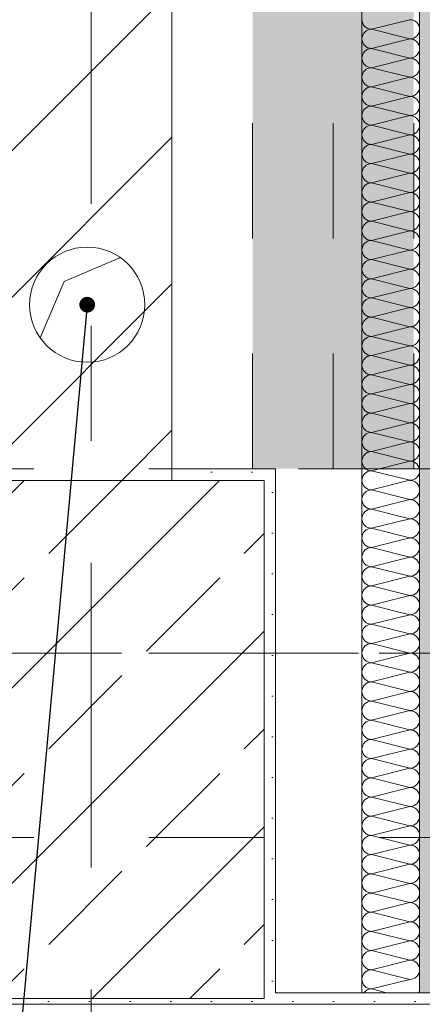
# Model space of a CAD drawing. Header units: metres. Extents: x -4 to 100, y -11 to 17.
# Tile 438 of 656: x 40.068 to 40.417, y 0.245 to 1.1. Entities that reach past the tile are written whole.
import ezdxf

# ---------------------------------------------------------------- set-up
doc = ezdxf.new("R2010")
doc.units = ezdxf.units.M
doc.header["$MEASUREMENT"] = 0
for name, pattern in [('Achse', [0.2, 0.1, -0.05, 0, -0.05]), ('Strichlinie doppelt', [0.546806, 0.264583, -0.105833, 0.070556, -0.105833]), ('Untersicht', [0.1, 0.075, -0.025]), ('Wipeout_Contour', [1, 0, -1])]:
    doc.linetypes.add(name, pattern=pattern)
for name, color, linetype in [('152 - Bemaßung_ Beschriftung.Ausbau', 7, 'Continuous'), ('451 - Universal.Achsen Raster', 7, 'Continuous'), ('604 - Struktur.Wand Aussen', 7, 'Continuous'), ('605 - Struktur.Wand Innen', 7, 'Continuous'), ('607 - Struktur.Stütze', 7, 'Continuous'), ('608 - Struktur.Träger', 7, 'Continuous'), ('612 - Struktur.Stahlbau', 7, 'Continuous'), ('Abbruch_603 - Struktur.Bodenplatte_ Decke Roh', 7, 'Continuous'), ('Abbruch_605 - Struktur.Wand Innen', 7, 'Continuous'), ('Neubau_152 - Bemaßung_ Beschriftung.Ausbau', 7, 'Continuous'), ('Neubau_603 - Struktur.Bodenplatte_ Decke Roh', 7, 'Continuous'), ('Neubau_606 - Struktur.Wand Innen Ausbau', 7, 'Continuous'), ('Neubau_612 - Struktur.Stahlbau', 7, 'Continuous'), ('Neubau_653 - Abdeckung.TB Verkofferung', 7, 'Continuous')]:
    doc.layers.add(name, color=color, linetype=linetype)
doc.styles.add('ERSTELLTER_STIL_2', font='txt')
doc.linetypes.add('Abbruch 1', pattern='A,0,[1,2022.0244.A_L5A-PL02.03_iC_Grundriss 1.OG1.Shx,S=0.001984,R=0,X=0,Y=0],-0.25,0', length=0.25)
doc.dimstyles.new('ERSTELLTER_STIL__3', dxfattribs={"dimtxt": 0.1, "dimasz": 0.0532, "dimexe": 0.18, "dimexo": 0.0625, "dimgap": 0, "dimtad": 1, "dimzin": 0, "dimdsep": 46, "dimtxsty": 'ERSTELLTER_STIL_2', "dimblk": 'ARROWHEAD_2', "dimblk1": 'ARROWHEAD_2', "dimblk2": 'ARROWHEAD_2', "dimcen": 0.09, "dimse1": 1, "dimse2": 1, "dimclrd": 7, "dimclre": 7, "dimclrt": 7, "dimazin": 0, "dimtfac": 1, "dimtdec": 4, "dimtmove": 0, "dimatfit": 3, "dimfxl": 1, "dimtolj": 1, "dimtzin": 0, "dimarcsym": 0})
doc.dimstyles.new('ERSTELLTER_STIL__5', dxfattribs={"dimtxt": 0.1, "dimasz": 0.0532, "dimexe": 0.18, "dimexo": 0.0625, "dimgap": 0, "dimtad": 1, "dimtih": 1, "dimtoh": 1, "dimzin": 0, "dimdsep": 46, "dimtxsty": 'ERSTELLTER_STIL_2', "dimblk": 'ARROWHEAD_2', "dimblk1": 'ARROWHEAD_2', "dimblk2": 'ARROWHEAD_2', "dimcen": 0.09, "dimse1": 1, "dimse2": 1, "dimclrd": 7, "dimclre": 7, "dimclrt": 7, "dimazin": 0, "dimtfac": 1, "dimtdec": 4, "dimtmove": 0, "dimatfit": 3, "dimfxl": 1, "dimtolj": 1, "dimtzin": 0, "dimarcsym": 0})
doc.dimstyles.new('ERSTELLTER_STIL__6', dxfattribs={"dimtxt": 0.1, "dimasz": 0.0532, "dimexe": 0.18, "dimexo": 0.0625, "dimgap": 0, "dimtad": 1, "dimtih": 1, "dimtoh": 1, "dimzin": 0, "dimdsep": 46, "dimtxsty": 'ERSTELLTER_STIL_2', "dimblk": 'ARROWHEAD_2', "dimblk1": 'ARROWHEAD_2', "dimblk2": 'ARROWHEAD_2', "dimcen": 0.09, "dimse1": 1, "dimse2": 1, "dimclrd": 7, "dimclre": 7, "dimclrt": 7, "dimazin": 0, "dimtfac": 1, "dimtdec": 4, "dimtmove": 2, "dimatfit": 3, "dimfxl": 1, "dimtolj": 1, "dimtzin": 0, "dimarcsym": 0})
doc.dimstyles.new('ERSTELLTER_STIL__9', dxfattribs={"dimtxt": 0.18, "dimasz": 0.02736, "dimexe": 0.18, "dimexo": 0.0625, "dimgap": 0, "dimtad": 0, "dimtih": 1, "dimtoh": 1, "dimdec": 4, "dimzin": 0, "dimdsep": 46, "dimcen": 0.09, "dimadec": 0, "dimazin": 0, "dimtfac": 1, "dimtdec": 4, "dimtmove": 0, "dimatfit": 3, "dimldrblk": 'ARROWHEAD_11', "dimfxl": 1, "dimtolj": 1, "dimtzin": 0, "dimarcsym": 0})
pattern_1 = [(45, (0, 0), (-0.01767767, 0.01767767), [0, -0.025])]
pattern_2 = [(45, (0, 0), (-0.0636396, 0.0636396), [])]

# ---------------------------------------------------------------- blocks, each defined once
blk = doc.blocks.new('*X169')
at = {"layer": 'Neubau_606 - Struktur.Wand Innen Ausbau', "color": 7, "linetype": 'Continuous', "lineweight": 5}
for p, q in [((40.40669, 1.09999), (40.37336, 1.09165)), ((40.40669, 1.08332), (40.37336, 1.09165)), ((40.40669, 1.08332), (40.37336, 1.07499)), ((40.40669, 1.06665), (40.37336, 1.07499)), ((40.40669, 1.06665), (40.37336, 1.05832)), ((40.40669, 1.04999), (40.37336, 1.05832)), ((40.40669, 1.04999), (40.37336, 1.04165)), ((40.40669, 1.03332), (40.37336, 1.04165)), ((40.40669, 1.03332), (40.37336, 1.02499)), ((40.40669, 1.01665), (40.37336, 1.02499)), ((40.40669, 1.01665), (40.37336, 1.00832)), ((40.40669, 0.99999), (40.37336, 1.00832)), ((40.40669, 0.99999), (40.37336, 0.99165)), ((40.40669, 0.98332), (40.37336, 0.99165)), ((40.40669, 0.98332), (40.37336, 0.97499)), ((40.40669, 0.96665), (40.37336, 0.97499)), ((40.40669, 0.96665), (40.37336, 0.95832)), ((40.40669, 0.94999), (40.37336, 0.95832)), ((40.40669, 0.94999), (40.37336, 0.94165)), ((40.40669, 0.93332), (40.37336, 0.94165)), ((40.40669, 0.93332), (40.37336, 0.92499)), ((40.40669, 0.91665), (40.37336, 0.92499)), ((40.40669, 0.91665), (40.37336, 0.90832)), ((40.40669, 0.89999), (40.37336, 0.90832)), ((40.40669, 0.89999), (40.37336, 0.89165)), ((40.40669, 0.88332), (40.37336, 0.89165)), ((40.40669, 0.88332), (40.37336, 0.87499)), ((40.40669, 0.86665), (40.37336, 0.87499)), ((40.40669, 0.86665), (40.37336, 0.85832)), ((40.40669, 0.84999), (40.37336, 0.85832)), ((40.40669, 0.84999), (40.37336, 0.84165)), ((40.40669, 0.83332), (40.37336, 0.84165)), ((40.40669, 0.83332), (40.37336, 0.82499)), ((40.40669, 0.81665), (40.37336, 0.82499)), ((40.40669, 0.81665), (40.37336, 0.80832)), ((40.40669, 0.79999), (40.37336, 0.80832)), ((40.40669, 0.79999), (40.37336, 0.79165)), ((40.40669, 0.78332), (40.37336, 0.79165)), ((40.40669, 0.78332), (40.37336, 0.77499)), ((40.40669, 0.76665), (40.37336, 0.77499)), ((40.40669, 0.76665), (40.37336, 0.75832)), ((40.40669, 0.74999), (40.37336, 0.75832)), ((40.40669, 0.74999), (40.37336, 0.74165)), ((40.40669, 0.73332), (40.37336, 0.74165)), ((40.40669, 0.73332), (40.37336, 0.72499)), ((40.40669, 0.71665), (40.37336, 0.72499)), ((40.40669, 0.71665), (40.37336, 0.70832)), ((40.40669, 0.69999), (40.37336, 0.70832)), ((40.40669, 0.69999), (40.37336, 0.69165)), ((40.40669, 0.68332), (40.37336, 0.69165)), ((40.40669, 0.68332), (40.37336, 0.67499)), ((40.40669, 0.66665), (40.37336, 0.67499)), ((40.40669, 0.66665), (40.37336, 0.65832)), ((40.40669, 0.64999), (40.37336, 0.65832)), ((40.40669, 0.64999), (40.37336, 0.64165)), ((40.40669, 0.63332), (40.37336, 0.64165)), ((40.40669, 0.63332), (40.37336, 0.62499)), ((40.40669, 0.61665), (40.37336, 0.62499)), ((40.40669, 0.61665), (40.37336, 0.60832)), ((40.40669, 0.59999), (40.37336, 0.60832)), ((40.40669, 0.59999), (40.37336, 0.59165)), ((40.40669, 0.58332), (40.37336, 0.59165)), ((40.40669, 0.58332), (40.37336, 0.57499)), ((40.40669, 0.56665), (40.37336, 0.57499)), ((40.40669, 0.56665), (40.37336, 0.55832)), ((40.40669, 0.54999), (40.37336, 0.55832)), ((40.40669, 0.54999), (40.37336, 0.54165)), ((40.40669, 0.53332), (40.37336, 0.54165)), ((40.40669, 0.53332), (40.37336, 0.52499)), ((40.40669, 0.51665), (40.37336, 0.52499)), ((40.40669, 0.51665), (40.37336, 0.50832)), ((40.40669, 0.49999), (40.37336, 0.50832)), ((40.40669, 0.49999), (40.37336, 0.49165)), ((40.40669, 0.48332), (40.37336, 0.49165)), ((40.40669, 0.48332), (40.37336, 0.47499)), ((40.40669, 0.46665), (40.37336, 0.47499)), ((40.40669, 0.46665), (40.37336, 0.45832)), ((40.40669, 0.44999), (40.37336, 0.45832)), ((40.40669, 0.44999), (40.37336, 0.44165)), ((40.40669, 0.43332), (40.37336, 0.44165)), ((40.40669, 0.43332), (40.37336, 0.42499)), ((40.40669, 0.41665), (40.37336, 0.42499)), ((40.40669, 0.41665), (40.37336, 0.40832)), ((40.40669, 0.39999), (40.37336, 0.40832)), ((40.40669, 0.39999), (40.37336, 0.39165)), ((40.40669, 0.38332), (40.37336, 0.39165)), ((40.40669, 0.38332), (40.37336, 0.37499)), ((40.40669, 0.36665), (40.37336, 0.37499)), ((40.40669, 0.36665), (40.37336, 0.35832)), ((40.40669, 0.34999), (40.37336, 0.35832)), ((40.40669, 0.34999), (40.37336, 0.34165)), ((40.40669, 0.33332), (40.37336, 0.34165)), ((40.40669, 0.33332), (40.37336, 0.32499)), ((40.40669, 0.31665), (40.37336, 0.32499)), ((40.40669, 0.31665), (40.37336, 0.30832)), ((40.40669, 0.29999), (40.37336, 0.30832)), ((40.40669, 0.29999), (40.37336, 0.29165)), ((40.40669, 0.28332), (40.37336, 0.29165)), ((40.40669, 0.28332), (40.37336, 0.27499)), ((40.40669, 0.26665), (40.37336, 0.27499)), ((40.40669, 0.26665), (40.37336, 0.25832)), ((40.38664, 0.255), (40.37336, 0.25832))]:
    blk.add_line(p, q, dxfattribs=at)
for centre, start, end in [((40.37336, 1.09999), 179.99998, 269.99998), ((40.40669, 1.09165), 359.99998, 89.99998), ((40.37336, 1.08332), 89.99998, 179.99998), ((40.40669, 1.09165), 269.99998, 359.99998), ((40.37336, 1.08332), 179.99998, 269.99998), ((40.40669, 1.07499), 359.99998, 89.99998), ((40.37336, 1.06665), 89.99998, 179.99998), ((40.40669, 1.07499), 269.99998, 359.99998), ((40.37336, 1.06665), 179.99998, 269.99998), ((40.40669, 1.05832), 359.99998, 89.99998), ((40.37336, 1.04999), 89.99998, 179.99998), ((40.40669, 1.05832), 269.99998, 359.99998), ((40.37336, 1.04999), 179.99998, 269.99998), ((40.40669, 1.04165), 359.99998, 89.99998), ((40.37336, 1.03332), 89.99998, 179.99998), ((40.40669, 1.04165), 269.99998, 359.99998), ((40.37336, 1.03332), 179.99998, 269.99998), ((40.40669, 1.02499), 359.99998, 89.99998), ((40.37336, 1.01665), 89.99998, 179.99998), ((40.40669, 1.02499), 269.99998, 359.99998), ((40.37336, 1.01665), 179.99998, 269.99998), ((40.40669, 1.00832), 359.99998, 89.99998), ((40.37336, 0.99999), 89.99998, 179.99998), ((40.40669, 1.00832), 269.99998, 359.99998), ((40.37336, 0.99999), 179.99998, 269.99998), ((40.40669, 0.99165), 359.99998, 89.99998), ((40.37336, 0.98332), 89.99998, 179.99998), ((40.37336, 0.98332), 179.99998, 269.99998), ((40.40669, 0.99165), 269.99998, 359.99998), ((40.40669, 0.97499), 359.99998, 89.99998), ((40.37336, 0.96665), 89.99998, 179.99998), ((40.40669, 0.97499), 269.99998, 359.99998), ((40.37336, 0.96665), 179.99998, 269.99998), ((40.40669, 0.95832), 359.99998, 89.99998), ((40.37336, 0.94999), 89.99998, 179.99998), ((40.40669, 0.95832), 269.99998, 359.99998), ((40.37336, 0.94999), 179.99998, 269.99998), ((40.40669, 0.94165), 359.99998, 89.99998), ((40.37336, 0.93332), 89.99998, 179.99998), ((40.40669, 0.94165), 269.99998, 359.99998), ((40.37336, 0.93332), 179.99998, 269.99998), ((40.40669, 0.92499), 359.99998, 89.99998), ((40.37336, 0.91665), 89.99998, 179.99998), ((40.40669, 0.92499), 269.99998, 359.99998), ((40.37336, 0.91665), 179.99998, 269.99998), ((40.40669, 0.90832), 359.99998, 89.99998), ((40.37336, 0.89999), 89.99998, 179.99998), ((40.40669, 0.90832), 269.99998, 359.99998), ((40.37336, 0.89999), 179.99998, 269.99998), ((40.40669, 0.89165), 359.99998, 89.99998), ((40.37336, 0.88332), 89.99998, 179.99998), ((40.40669, 0.89165), 269.99998, 359.99998), ((40.37336, 0.88332), 179.99998, 269.99998), ((40.40669, 0.87499), 359.99998, 89.99998), ((40.37336, 0.86665), 89.99998, 179.99998), ((40.40669, 0.87499), 269.99998, 359.99998), ((40.37336, 0.86665), 179.99998, 269.99998), ((40.40669, 0.85832), 359.99998, 89.99998), ((40.37336, 0.84999), 89.99998, 179.99998), ((40.40669, 0.85832), 269.99998, 359.99998), ((40.37336, 0.84999), 179.99998, 269.99998), ((40.40669, 0.84165), 359.99998, 89.99998), ((40.37336, 0.83332), 89.99998, 179.99998), ((40.40669, 0.84165), 269.99998, 359.99998), ((40.37336, 0.83332), 179.99998, 269.99998), ((40.40669, 0.82499), 359.99998, 89.99998), ((40.37336, 0.81665), 89.99998, 179.99998), ((40.40669, 0.82499), 269.99998, 359.99998), ((40.37336, 0.81665), 179.99998, 269.99998), ((40.40669, 0.80832), 359.99998, 89.99998), ((40.37336, 0.79999), 89.99998, 179.99998), ((40.40669, 0.80832), 269.99998, 359.99998), ((40.37336, 0.79999), 179.99998, 269.99998), ((40.40669, 0.79165), 359.99998, 89.99998), ((40.37336, 0.78332), 89.99998, 179.99998), ((40.40669, 0.79165), 269.99998, 359.99998), ((40.37336, 0.78332), 179.99998, 269.99998), ((40.40669, 0.77499), 359.99998, 89.99998), ((40.37336, 0.76665), 89.99998, 179.99998), ((40.40669, 0.77499), 269.99998, 359.99998), ((40.37336, 0.76665), 179.99998, 269.99998), ((40.40669, 0.75832), 359.99998, 89.99998), ((40.37336, 0.74999), 89.99998, 179.99998), ((40.40669, 0.75832), 269.99998, 359.99998), ((40.37336, 0.74999), 179.99998, 269.99998), ((40.40669, 0.74165), 359.99998, 89.99998), ((40.37336, 0.73332), 89.99998, 179.99998), ((40.40669, 0.74165), 269.99998, 359.99998), ((40.37336, 0.73332), 179.99998, 269.99998), ((40.40669, 0.72499), 359.99998, 89.99998), ((40.37336, 0.71665), 89.99998, 179.99998), ((40.40669, 0.72499), 269.99998, 359.99998), ((40.37336, 0.71665), 179.99998, 269.99998), ((40.40669, 0.70832), 359.99998, 89.99998), ((40.37336, 0.69999), 89.99998, 179.99998), ((40.40669, 0.70832), 269.99998, 359.99998), ((40.37336, 0.69999), 179.99998, 269.99998), ((40.40669, 0.69165), 359.99998, 89.99998), ((40.37336, 0.68332), 89.99998, 179.99998), ((40.40669, 0.69165), 269.99998, 359.99998), ((40.37336, 0.68332), 179.99998, 269.99998), ((40.40669, 0.67499), 359.99998, 89.99998), ((40.37336, 0.66665), 89.99998, 179.99998), ((40.40669, 0.67499), 269.99998, 359.99998), ((40.37336, 0.66665), 179.99998, 269.99998), ((40.40669, 0.65832), 359.99998, 89.99998), ((40.37336, 0.64999), 89.99998, 179.99998), ((40.37336, 0.64999), 179.99998, 269.99998), ((40.40669, 0.65832), 269.99998, 359.99998), ((40.40669, 0.64165), 359.99998, 89.99998), ((40.37336, 0.63332), 89.99998, 179.99998), ((40.40669, 0.64165), 269.99998, 359.99998), ((40.37336, 0.63332), 179.99998, 269.99998), ((40.40669, 0.62499), 359.99998, 89.99998), ((40.37336, 0.61665), 89.99998, 179.99998), ((40.40669, 0.62499), 269.99998, 359.99998), ((40.37336, 0.61665), 179.99998, 269.99998), ((40.40669, 0.60832), 359.99998, 89.99998), ((40.37336, 0.59999), 89.99998, 179.99998), ((40.40669, 0.60832), 269.99998, 359.99998), ((40.37336, 0.59999), 179.99998, 269.99998), ((40.40669, 0.59165), 359.99998, 89.99998), ((40.37336, 0.58332), 89.99998, 179.99998), ((40.40669, 0.59165), 269.99998, 359.99998), ((40.37336, 0.58332), 179.99998, 269.99998), ((40.40669, 0.57499), 359.99998, 89.99998), ((40.37336, 0.56665), 89.99998, 179.99998), ((40.40669, 0.57499), 269.99998, 359.99998), ((40.37336, 0.56665), 179.99998, 269.99998), ((40.40669, 0.55832), 359.99998, 89.99998), ((40.37336, 0.54999), 89.99998, 179.99998), ((40.40669, 0.55832), 269.99998, 359.99998), ((40.37336, 0.54999), 179.99998, 269.99998), ((40.40669, 0.54165), 359.99998, 89.99998), ((40.37336, 0.53332), 89.99998, 179.99998), ((40.40669, 0.54165), 269.99998, 359.99998), ((40.37336, 0.53332), 179.99998, 269.99998), ((40.40669, 0.52499), 359.99998, 89.99998), ((40.37336, 0.51665), 89.99998, 179.99998), ((40.40669, 0.52499), 269.99998, 359.99998), ((40.37336, 0.51665), 179.99998, 269.99998), ((40.40669, 0.50832), 359.99998, 89.99998), ((40.37336, 0.49999), 89.99998, 179.99998), ((40.40669, 0.50832), 269.99998, 359.99998), ((40.37336, 0.49999), 179.99998, 269.99998), ((40.40669, 0.49165), 359.99998, 89.99998), ((40.37336, 0.48332), 89.99998, 179.99998), ((40.40669, 0.49165), 269.99998, 359.99998), ((40.37336, 0.48332), 179.99998, 269.99998), ((40.40669, 0.47499), 359.99998, 89.99998), ((40.37336, 0.46665), 89.99998, 179.99998), ((40.40669, 0.47499), 269.99998, 359.99998), ((40.37336, 0.46665), 179.99998, 269.99998), ((40.40669, 0.45832), 359.99998, 89.99998), ((40.37336, 0.44999), 89.99998, 179.99998), ((40.40669, 0.45832), 269.99998, 359.99998), ((40.37336, 0.44999), 179.99998, 269.99998), ((40.40669, 0.44165), 359.99998, 89.99998), ((40.37336, 0.43332), 89.99998, 179.99998), ((40.40669, 0.44165), 269.99998, 359.99998), ((40.37336, 0.43332), 179.99998, 269.99998), ((40.40669, 0.42499), 359.99998, 89.99998), ((40.37336, 0.41665), 89.99998, 179.99998), ((40.40669, 0.42499), 269.99998, 359.99998), ((40.37336, 0.41665), 179.99998, 269.99998), ((40.40669, 0.40832), 359.99998, 89.99998), ((40.37336, 0.39999), 89.99998, 179.99998), ((40.40669, 0.40832), 269.99998, 359.99998), ((40.37336, 0.39999), 179.99998, 269.99998), ((40.40669, 0.39165), 359.99998, 89.99998), ((40.37336, 0.38332), 89.99998, 179.99998), ((40.40669, 0.39165), 269.99998, 359.99998), ((40.37336, 0.38332), 179.99998, 269.99998), ((40.40669, 0.37499), 359.99998, 89.99998), ((40.37336, 0.36665), 89.99998, 179.99998), ((40.40669, 0.37499), 269.99998, 359.99998), ((40.37336, 0.36665), 179.99998, 269.99998), ((40.40669, 0.35832), 359.99998, 89.99998), ((40.37336, 0.34999), 89.99998, 179.99998), ((40.40669, 0.35832), 269.99998, 359.99998), ((40.37336, 0.34999), 179.99998, 269.99998), ((40.40669, 0.34165), 359.99998, 89.99998), ((40.37336, 0.33332), 89.99998, 179.99998), ((40.40669, 0.34165), 269.99998, 359.99998), ((40.37336, 0.33332), 179.99998, 269.99998), ((40.37336, 0.31665), 89.99998, 179.99998), ((40.40669, 0.32499), 359.99998, 89.99998), ((40.40669, 0.32499), 269.99998, 359.99998), ((40.37336, 0.31665), 179.99998, 269.99998), ((40.40669, 0.30832), 359.99998, 89.99998), ((40.37336, 0.29999), 89.99998, 179.99998), ((40.40669, 0.30832), 269.99998, 359.99998), ((40.37336, 0.29999), 179.99998, 269.99998), ((40.40669, 0.29165), 359.99998, 89.99998), ((40.37336, 0.28332), 89.99998, 179.99998), ((40.40669, 0.29165), 269.99998, 359.99998), ((40.37336, 0.28332), 179.99998, 269.99998), ((40.40669, 0.27499), 359.99998, 89.99998), ((40.37336, 0.26665), 89.99998, 179.99998), ((40.40669, 0.27499), 269.99998, 359.99998), ((40.37336, 0.26665), 179.99998, 269.99998), ((40.37336, 0.24999), 89.99998, 143.02347), ((40.40669, 0.25832), 336.51487, 359.99998)]:
    blk.add_arc(centre, 0.00833, start, end, dxfattribs=at)
blk = doc.blocks.new('*D264')
at = {"layer": '152 - Bemaßung_ Beschriftung.Ausbau', "color": 7, "linetype": 'Continuous', "lineweight": 5}
for p, q in [((39.55, 1.12019), (39.62, 1.07978)), ((39.6375, 1.09998), (39.5325, 1.09998)), ((39.585, 0.69998), (39.585, 1.09998)), ((39.55, 0.72019), (39.62, 0.67978))]:
    blk.add_line(p, q, dxfattribs=at)
at = {"layer": '152 - Bemaßung_ Beschriftung.Ausbau', "color": 7, "lineweight": 9, "insert": (39.565, 0.8241), "char_height": 0.1, "attachment_point": 7, "rotation": 90, "style": 'ERSTELLTER_STIL_2'}
blk.add_mtext('\\A1;{\\pql;\\fArial|b0|i0|c0|p38;40}', dxfattribs=at)
blk = doc.blocks.new('ARROWHEAD_2')
at = {"color": 0, "linetype": 'Continuous', "lineweight": 0}
for p, q in [((-0.378, -0.655), (0.378, 0.655)), ((0, 0), (-1, 0))]:
    blk.add_line(p, q, dxfattribs=at)
blk = doc.blocks.new('*D265')
at = {"layer": '152 - Bemaßung_ Beschriftung.Ausbau', "color": 7, "linetype": 'Continuous', "lineweight": 5}
for p, q in [((39.55, 3.32521), (39.62, 3.28479)), ((39.6375, 3.305), (39.5325, 3.305)), ((39.585, 1.09998), (39.585, 3.305)), ((39.55, 1.12019), (39.62, 1.07978)), ((39.6375, 1.09998), (39.5325, 1.09998))]:
    blk.add_line(p, q, dxfattribs=at)
at = {"layer": '152 - Bemaßung_ Beschriftung.Ausbau', "color": 7, "lineweight": 9, "insert": (39.58441, 2.04442), "char_height": 0.1, "attachment_point": 7, "rotation": 90, "style": 'ERSTELLTER_STIL_2'}
blk.add_mtext('\\A1;{\\pql;\\fArial|b0|i0|c0|p38;2,20\\fArial|b0|i0|c0|p38;\\A1{\\H.66x;\\S5^  ;}}', dxfattribs=at)
blk = doc.blocks.new('ARROWHEAD_11')
at = {"color": 0, "linetype": 'Continuous', "lineweight": 0}
blk.add_line((0, 0), (-1, 0), dxfattribs=at)
at = {"color": 0, "linetype": 'Continuous', "lineweight": 0, "const_width": 0.25, "flags": 128}
blk.add_lwpolyline([(-0.125, 0, 1), (0.125, 0, 1)], format="xyb", close=True, dxfattribs=at)
blk = doc.blocks.new('*D498')
at = {"layer": '152 - Bemaßung_ Beschriftung.Ausbau', "color": 7, "linetype": 'Continuous', "lineweight": 5}
for p, q in [((40.05, -4.6125), (40.05, -4.5075)), ((39.91269, -4.525), (39.87228, -4.595)), ((40.07021, -4.525), (40.02979, -4.595)), ((39.89249, -4.56), (40.05, -4.56)), ((40.05, -4.56), (40.2, -4.56))]:
    blk.add_line(p, q, dxfattribs=at)
at = {"layer": '152 - Bemaßung_ Beschriftung.Ausbau', "color": 7, "lineweight": 5, "insert": (39.99823, -4.425), "char_height": 0.1, "attachment_point": 7, "style": 'ERSTELLTER_STIL_2'}
blk.add_mtext('\\A1;{\\pql;\\fArial|b0|i0|c0|p38;15}', dxfattribs=at)
blk = doc.blocks.new('*D499')
at = {"layer": '152 - Bemaßung_ Beschriftung.Ausbau', "color": 7, "linetype": 'Continuous', "lineweight": 5}
for p, q in [((40.2, -4.6125), (40.2, -4.5075)), ((40.07021, -4.525), (40.02979, -4.595)), ((40.22021, -4.525), (40.17979, -4.595)), ((40.05, -4.56), (40.2, -4.56)), ((40.2, -4.56), (40.36503, -4.56))]:
    blk.add_line(p, q, dxfattribs=at)
blk = doc.blocks.new('*D500')
at = {"layer": '152 - Bemaßung_ Beschriftung.Ausbau', "color": 7, "linetype": 'Continuous', "lineweight": 5}
for p, q in [((40.36503, -4.6125), (40.36503, -4.5075)), ((40.22021, -4.525), (40.17979, -4.595)), ((40.38523, -4.525), (40.34482, -4.595)), ((40.2, -4.56), (40.36503, -4.56)), ((40.36503, -4.56), (40.44003, -4.56))]:
    blk.add_line(p, q, dxfattribs=at)
at = {"layer": '152 - Bemaßung_ Beschriftung.Ausbau', "color": 7, "lineweight": 5, "insert": (40.25, -4.42665), "char_height": 0.1, "attachment_point": 7, "style": 'ERSTELLTER_STIL_2'}
blk.add_mtext('\\A1;{\\pql;\\fArial|b0|i0|c0|p38;16\\fArial|b0|i0|c0|p38;\\A1{\\H.66x;\\S5^  ;}}', dxfattribs=at)
blk = doc.blocks.new('*D501')
at = {"layer": '152 - Bemaßung_ Beschriftung.Ausbau', "color": 7, "linetype": 'Continuous', "lineweight": 5}
for p, q in [((40.44003, -4.6125), (40.44003, -4.5075)), ((40.38523, -4.525), (40.34482, -4.595)), ((40.46023, -4.525), (40.41982, -4.595)), ((40.36503, -4.56), (40.44003, -4.56)), ((40.44003, -4.56), (43.54499, -4.56))]:
    blk.add_line(p, q, dxfattribs=at)
blk = doc.blocks.new('*D542')
at = {"layer": '152 - Bemaßung_ Beschriftung.Ausbau', "color": 7, "linetype": 'Continuous', "lineweight": 5}
for p, q in [((39.97999, -5.1125), (39.97999, -5.0075)), ((36.7002, -5.025), (36.65978, -5.095)), ((40.0002, -5.025), (39.95978, -5.095)), ((36.67999, -5.06), (39.97999, -5.06)), ((39.97999, -5.06), (40.27999, -5.06))]:
    blk.add_line(p, q, dxfattribs=at)
at = {"layer": '152 - Bemaßung_ Beschriftung.Ausbau', "color": 7, "lineweight": 5, "insert": (38.19696, -5.04), "char_height": 0.1, "attachment_point": 7, "style": 'ERSTELLTER_STIL_2'}
blk.add_mtext('\\A1;{\\pql;\\fArial|b0|i0|c0|p38;3,30}', dxfattribs=at)
blk = doc.blocks.new('*D543')
at = {"layer": '152 - Bemaßung_ Beschriftung.Ausbau', "color": 7, "linetype": 'Continuous', "lineweight": 5}
for p, q in [((40.27999, -5.1125), (40.27999, -5.0075)), ((40.0002, -5.025), (39.95978, -5.095)), ((40.3002, -5.025), (40.25978, -5.095)), ((39.97999, -5.06), (40.27999, -5.06)), ((40.27999, -5.06), (43.57999, -5.06))]:
    blk.add_line(p, q, dxfattribs=at)
at = {"layer": '152 - Bemaßung_ Beschriftung.Ausbau', "color": 7, "lineweight": 5, "insert": (40.0541, -5.04), "char_height": 0.1, "attachment_point": 7, "style": 'ERSTELLTER_STIL_2'}
blk.add_mtext('\\A1;{\\pql;\\fArial|b0|i0|c0|p38;30}', dxfattribs=at)
blk = doc.blocks.new('*D544')
at = {"layer": '152 - Bemaßung_ Beschriftung.Ausbau', "color": 7, "linetype": 'Continuous', "lineweight": 5}
for p, q in [((43.57999, -5.1125), (43.57999, -5.0075)), ((40.3002, -5.025), (40.25978, -5.095)), ((43.6002, -5.025), (43.55978, -5.095)), ((40.27999, -5.06), (43.57999, -5.06)), ((43.57999, -5.06), (43.87999, -5.06))]:
    blk.add_line(p, q, dxfattribs=at)
at = {"layer": '152 - Bemaßung_ Beschriftung.Ausbau', "color": 7, "lineweight": 5, "insert": (41.79696, -5.04), "char_height": 0.1, "attachment_point": 7, "style": 'ERSTELLTER_STIL_2'}
blk.add_mtext('\\A1;{\\pql;\\fArial|b0|i0|c0|p38;3,30}', dxfattribs=at)
blk = doc.blocks.new('*D693')
at = {"layer": '152 - Bemaßung_ Beschriftung.Ausbau', "color": 7, "linetype": 'Continuous', "lineweight": 5}
for p, q in [((40.2, 2.09752), (40.2, 2.20252)), ((40.44003, 2.09752), (40.44003, 2.20252)), ((40.22021, 2.18502), (40.17979, 2.11502)), ((40.46023, 2.18502), (40.41982, 2.11502)), ((40.16577, 2.15002), (40.2, 2.15002)), ((40.2, 2.15002), (40.44003, 2.15002))]:
    blk.add_line(p, q, dxfattribs=at)
at = {"color": 254, "linetype": 'Wipeout_Contour', "lineweight": 0, "ltscale": 161.417059}
blk.add_wipeout([(40.19165, 2.16914), (40.38628, 2.16914), (40.38628, 2.31199), (40.19165, 2.31199)], dxfattribs=at).dxf.layer = '152 - Bemaßung_ Beschriftung.Ausbau'
at = {"layer": '152 - Bemaßung_ Beschriftung.Ausbau', "color": 7, "lineweight": 5, "insert": (40.21308, 2.19057), "char_height": 0.1, "attachment_point": 7, "style": 'ERSTELLTER_STIL_2'}
blk.add_mtext('\\A1;{\\pql;\\fArial|b0|i0|c0|p38;24}', dxfattribs=at)
blk = doc.blocks.new('*D709')
at = {"layer": '152 - Bemaßung_ Beschriftung.Ausbau', "color": 7, "linetype": 'Continuous', "lineweight": 5}
for p, q in [((40.2, 4.17054), (40.2, 4.27554)), ((40.22021, 4.25804), (40.17979, 4.18804)), ((40.44521, 4.25804), (40.40479, 4.18804)), ((40.16577, 4.22304), (40.2, 4.22304)), ((40.2, 4.22304), (40.425, 4.22304))]:
    blk.add_line(p, q, dxfattribs=at)
at = {"layer": '152 - Bemaßung_ Beschriftung.Ausbau', "color": 7, "lineweight": 5, "insert": (39.97791, 4.24195), "char_height": 0.1, "attachment_point": 7, "style": 'ERSTELLTER_STIL_2'}
blk.add_mtext('\\A1;{\\pql;\\fArial|b0|i0|c0|p38;22\\fArial|b0|i0|c0|p38;\\A1{\\H.66x;\\S5^  ;}}', dxfattribs=at)
at = {"color": 254, "linetype": 'Wipeout_Contour', "lineweight": 0, "ltscale": 161.244095}
blk.add_wipeout([(39.95916, 4.22429), (40.19852, 4.22429), (40.19852, 4.36179), (39.95916, 4.36179)], dxfattribs=at).dxf.layer = '152 - Bemaßung_ Beschriftung.Ausbau'
blk = doc.blocks.new('*D713')
at = {"layer": '152 - Bemaßung_ Beschriftung.Ausbau', "color": 7, "linetype": 'Continuous', "lineweight": 5}
for p, q in [((45.78033, 0.245), (45.78033, 3.72)), ((45.74533, 0.26521), (45.81533, 0.22479)), ((45.83283, 0.245), (45.72783, 0.245)), ((45.78033, 0.005), (45.78033, 0.245)), ((45.74533, 0.02521), (45.81533, -0.01521)), ((45.83283, 0.005), (45.72783, 0.005)), ((45.78033, -0.07), (45.78033, 0.005))]:
    blk.add_line(p, q, dxfattribs=at)
at = {"color": 254, "linetype": 'Wipeout_Contour', "lineweight": 0, "ltscale": 182.403055}
blk.add_wipeout([(45.66937, -0.10529), (45.66937, 0.06354), (45.52651, 0.06354), (45.52651, -0.10529)], dxfattribs=at).dxf.layer = '152 - Bemaßung_ Beschriftung.Ausbau'
at = {"color": 254, "linetype": 'Wipeout_Contour', "lineweight": 0, "ltscale": 182.853328}
blk.add_wipeout([(45.77908, 0.03036), (45.77908, 0.21964), (45.64158, 0.21964), (45.64158, 0.03036)], dxfattribs=at).dxf.layer = '152 - Bemaßung_ Beschriftung.Ausbau'
at = {"layer": '152 - Bemaßung_ Beschriftung.Ausbau', "color": 7, "lineweight": 5, "insert": (45.76033, 0.04911), "char_height": 0.1, "attachment_point": 7, "rotation": 90, "style": 'ERSTELLTER_STIL_2'}
blk.add_mtext('\\A1;{\\pql;\\fArial|b0|i0|c0|p38;24}', dxfattribs=at)
blk = doc.blocks.new('*D714')
at = {"layer": '152 - Bemaßung_ Beschriftung.Ausbau', "color": 7, "linetype": 'Continuous', "lineweight": 5}
for p, q in [((45.74533, 3.7402), (45.81533, 3.69979)), ((45.83283, 3.72), (45.72783, 3.72)), ((45.78033, 0.245), (45.78033, 3.72)), ((45.74533, 0.26521), (45.81533, 0.22479))]:
    blk.add_line(p, q, dxfattribs=at)
at = {"layer": '152 - Bemaßung_ Beschriftung.Ausbau', "color": 7, "lineweight": 5, "char_height": 0.1, "attachment_point": 7, "rotation": 90, "style": 'ERSTELLTER_STIL_2'}
for s, insert in [('\\A1;{\\pql;\\fArial|b0|i0|c0|p38;17\\fArial|b0|i0|c0|p38;\\A1{\\H.66x;\\S5^  ;}}', (45.76142, 3.49791)), ('\\A1;{\\pql;\\fArial|b0|i0|c0|p38;3,47\\fArial|b0|i0|c0|p38;\\A1{\\H.66x;\\S5^  ;}}', (45.77974, 1.7235))]:
    blk.add_mtext(s, dxfattribs=dict(at, insert=insert))
blk = doc.blocks.new('*D718')
at = {"layer": '152 - Bemaßung_ Beschriftung.Ausbau', "color": 7, "linetype": 'Continuous', "lineweight": 5}
for p, q in [((44.34121, 0.70998), (44.34121, 0.83998)), ((44.30621, 0.73019), (44.37621, 0.68977)), ((44.39371, 0.70998), (44.28871, 0.70998)), ((44.34121, 0.245), (44.34121, 0.70998)), ((44.30621, 0.26521), (44.37621, 0.22479)), ((44.39371, 0.245), (44.28871, 0.245)), ((44.34121, 0.21077), (44.34121, 0.245))]:
    blk.add_line(p, q, dxfattribs=at)
at = {"layer": '152 - Bemaßung_ Beschriftung.Ausbau', "color": 7, "lineweight": 5, "char_height": 0.1, "attachment_point": 7, "rotation": 90, "style": 'ERSTELLTER_STIL_2'}
for s, insert in [('\\A1;{\\pql;\\fArial|b0|i0|c0|p38;13}', (44.32121, 0.53798)), ('\\A1;{\\pql;\\fArial|b0|i0|c0|p38;46\\fArial|b0|i0|c0|p38;\\A1{\\H.66x;\\S5^  ;}}', (44.32286, 0.02291))]:
    blk.add_mtext(s, dxfattribs=dict(at, insert=insert))
blk = doc.blocks.new('*D727')
at = {"layer": '152 - Bemaßung_ Beschriftung.Ausbau', "color": 7, "linetype": 'Continuous', "lineweight": 5}
for p, q in [((40.8922, 0.95017), (40.9622, 0.90976)), ((40.9797, 0.92997), (40.8747, 0.92997)), ((40.9272, 0.245), (40.9272, 0.92997)), ((40.8922, 0.26521), (40.9622, 0.22479)), ((40.9797, 0.245), (40.8747, 0.245)), ((40.9272, 0.21077), (40.9272, 0.245))]:
    blk.add_line(p, q, dxfattribs=at)
at = {"layer": '152 - Bemaßung_ Beschriftung.Ausbau', "color": 7, "lineweight": 5, "char_height": 0.1, "attachment_point": 7, "rotation": 90, "style": 'ERSTELLTER_STIL_2'}
for s, insert in [('\\A1;{\\pql;\\fArial|b0|i0|c0|p38;3}', (40.9072, 0.83385)), ('\\A1;{\\pql;\\fArial|b0|i0|c0|p38;68\\fArial|b0|i0|c0|p38;\\A1{\\H.66x;\\S5^  ;}}', (40.90885, 0.44861))]:
    blk.add_mtext(s, dxfattribs=dict(at, insert=insert))

msp = doc.modelspace()

# ---------------------------------------------------------------- hatches: boundary and pattern name
at = {"layer": '604 - Struktur.Wand Aussen', "linetype": 'Continuous', "lineweight": 0, "true_color": 0x000000}
h = msp.add_hatch(dxfattribs=at)
h.set_pattern_fill('Gips_0001', color=18, style=0, pattern_type=2)
h.set_pattern_definition(pattern_1)
h.paths.add_polyline_path([(40.28999, 0.255), (40.28999, 0.245), (40.74, 0.245), (40.74, 0.255)])
at = {"layer": '605 - Struktur.Wand Innen', "linetype": 'Continuous', "lineweight": 0, "true_color": 0x000000}
h = msp.add_hatch(dxfattribs=at)
h.set_pattern_fill('MW_Ziegel_0001', color=18, style=0, pattern_type=2)
h.set_pattern_definition(pattern_2)
h.paths.add_polyline_path([(40.2, 3.305), (40.05, 3.305), (40.05, 1.09998), (40.2, 1.09998)])
at = {"layer": '607 - Struktur.Stütze', "linetype": 'Continuous', "lineweight": 0, "true_color": 0x000000}
h = msp.add_hatch(dxfattribs=at)
h.set_pattern_fill('Gips_0001', color=18, style=0, pattern_type=2)
h.set_pattern_definition(pattern_1)
h.paths.add_polyline_path([(40.2, 0.69998), (40.27999, 0.69998), (40.27999, 0.255), (40.28999, 0.255), (40.28999, 0.70998), (40.2, 0.70998)])
h = msp.add_hatch(dxfattribs=at)
h.set_pattern_fill('Beton__Stahlbeton_0001', color=18, style=0, pattern_type=2)
h.set_pattern_definition([(45, (0, 0), (-0.0848528, 0.0848528), []), (45, (-0.04243, 0.04243), (-0.0848528, 0.0848528), [0.09, -0.03])])
h.paths.add_polyline_path([(39.97999, 0.24998), (40.27999, 0.24998), (40.27999, 0.69998), (39.97999, 0.69998)])
h = msp.add_hatch(dxfattribs=at)
h.set_pattern_fill('Gips_0001', color=18, style=0, pattern_type=2)
h.set_pattern_definition(pattern_1)
h.paths.add_polyline_path([(39.96999, 0.255), (39.96999, 0.245), (40.28999, 0.245), (40.28999, 0.255), (40.27999, 0.255), (40.27999, 0.24998), (39.97999, 0.24998), (39.97999, 0.255)])
at = {"layer": '612 - Struktur.Stahlbau', "linetype": 'Continuous', "lineweight": 0, "true_color": 0x30307f}
msp.add_hatch(color=177, dxfattribs=at).paths.add_polyline_path([(40.27, 5.19001), (40.41, 5.19001), (40.41, 0.71001), (40.27, 0.71001)])
at = {"layer": 'Abbruch_605 - Struktur.Wand Innen', "linetype": 'Continuous', "lineweight": 0, "true_color": 0x000000}
h = msp.add_hatch(dxfattribs=at)
h.set_pattern_fill('MW_Ziegel_0001', color=18, style=0, pattern_type=2)
h.set_pattern_definition(pattern_2)
h.paths.add_polyline_path([(40.2, 1.09998), (40.05, 1.09998), (40.05, 0.69998), (40.2, 0.69998)])
at = {"layer": 'Neubau_606 - Struktur.Wand Innen Ausbau', "linetype": 'Continuous', "lineweight": 0, "true_color": 0x000000}
h = msp.add_hatch(dxfattribs=at)
h.set_pattern_fill('Gips_0001', color=18, style=0, pattern_type=2)
h.set_pattern_definition(pattern_1)
h.paths.add_polyline_path([(40.42753, 0.255), (40.42753, 3.81), (40.41503, 3.81), (40.41502, 0.255)])

# ---------------------------------------------------------------- linework, layer by layer
at = {"layer": '451 - Universal.Achsen Raster', "color": 160, "linetype": 'Strichlinie doppelt', "lineweight": 9, "true_color": 0x3232ff}
for p, q in [((40.12999, -10.585), (40.12999, 16.355)), ((64.93503, 0.54998), (-3.175, 0.54998))]:
    msp.add_line(p, q, dxfattribs=at)
at = {"layer": '604 - Struktur.Wand Aussen', "color": 7, "linetype": 'Continuous', "lineweight": 13}
msp.add_line((40.74, 0.245), (39.54, 0.245), dxfattribs=at)
at = {"layer": '604 - Struktur.Wand Aussen', "color": 7, "linetype": 'Continuous', "lineweight": 5, "flags": 128}
msp.add_lwpolyline([(40.74, 0.255), (40.28999, 0.255)], dxfattribs=at)
at = {"layer": '605 - Struktur.Wand Innen', "color": 7, "linetype": 'Continuous', "lineweight": 18, "flags": 128}
msp.add_lwpolyline([(40.2, 1.09998), (40.2, 3.305)], dxfattribs=at)
at = {"layer": '607 - Struktur.Stütze', "color": 7, "linetype": 'Continuous', "lineweight": 5, "flags": 128}
msp.add_lwpolyline([(40.28999, 0.255), (40.28999, 0.70998), (40.2, 0.70998)], dxfattribs=at)
at = {"layer": '607 - Struktur.Stütze', "color": 7, "linetype": 'Continuous', "lineweight": 13, "flags": 128}
msp.add_lwpolyline([(39.97999, 0.24998), (40.27999, 0.24998), (40.27999, 0.69998), (39.97999, 0.69998)], close=True, dxfattribs=at)
at = {"layer": '608 - Struktur.Träger', "color": 7, "linetype": 'Untersicht', "lineweight": 13}
for p, q in [((0.37999, 0.70998), (61.87999, 0.70998)), ((0.37999, 0.38998), (61.87999, 0.38998))]:
    msp.add_line(p, q, dxfattribs=at)
at = {"layer": '608 - Struktur.Träger', "color": 7, "linetype": 'Achse', "lineweight": 9}
msp.add_line((0.37999, 0.54998), (61.87999, 0.54998), dxfattribs=at)
at = {"layer": 'Abbruch_603 - Struktur.Bodenplatte_ Decke Roh', "color": 7, "linetype": 'Abbruch 1', "lineweight": 18}
for start, end in [(90, 180), (0, 90), (180, 270), (270, 0)]:
    msp.add_arc((40.1265, 0.8525), 0.05, start, end, dxfattribs=at)
at = {"layer": 'Abbruch_605 - Struktur.Wand Innen', "color": 7, "linetype": 'Abbruch 1', "lineweight": 18, "flags": 128}
msp.add_lwpolyline([(40.2, 0.69998), (40.2, 1.09998)], dxfattribs=at)
at = {"layer": 'Neubau_603 - Struktur.Bodenplatte_ Decke Roh', "color": 1, "linetype": 'Continuous', "lineweight": 5}
for p, q in [((40.1065, 0.8725), (40.15526, 0.8934)), ((40.0856, 0.82374), (40.1065, 0.8725))]:
    msp.add_line(p, q, dxfattribs=at)
at = {"layer": 'Neubau_606 - Struktur.Wand Innen Ausbau', "color": 1, "linetype": 'Continuous', "lineweight": 5}
msp.add_line((40.41502, 0.255), (40.41503, 3.81), dxfattribs=at)
at = {"layer": 'Neubau_606 - Struktur.Wand Innen Ausbau', "color": 1, "linetype": 'Continuous', "lineweight": 5, "flags": 128}
for points in [[(40.36503, 3.81), (40.36503, 0.255)], [(40.36503, 0.255), (40.44003, 0.255)]]:
    msp.add_lwpolyline(points, dxfattribs=at)
at = {"layer": 'Neubau_612 - Struktur.Stahlbau', "color": 1, "linetype": 'Untersicht', "lineweight": 13}
for p, q in [((40.27, 0.71001), (40.27, 5.19001)), ((40.41, 0.71001), (40.41, 5.19001)), ((40.41, 0.71001), (40.27, 0.71001))]:
    msp.add_line(p, q, dxfattribs=at)
at = {"layer": 'Neubau_612 - Struktur.Stahlbau', "color": 1, "linetype": 'Achse', "lineweight": 9}
msp.add_line((40.34, 0.71001), (40.34, 5.19001), dxfattribs=at)
at = {"layer": 'Neubau_653 - Abdeckung.TB Verkofferung', "color": 1, "linetype": 'Untersicht', "lineweight": 9}
for p, q in [((40.19997, 0.70998), (40.19997, 5.18998)), ((40.44997, 0.70998), (40.19997, 0.70998))]:
    msp.add_line(p, q, dxfattribs=at)

# ---------------------------------------------------------------- block references
at = {"layer": 'Neubau_606 - Struktur.Wand Innen Ausbau', "color": 1, "lineweight": 13}
msp.add_blockref('*X169', (0, 0), dxfattribs=at)

# ---------------------------------------------------------------- dimensions: what is measured, and where the dimension line sits
at = {"layer": '152 - Bemaßung_ Beschriftung.Ausbau', "color": 7, "linetype": 'Continuous', "lineweight": 5}
for base, p1, p2, picture, middle in [((39.585, 3.305), (40.2, 1.09998), (40.2, 3.305), '*D265', (39.515, 2.30936)), ((39.585, 1.09998), (39.935, 0.69998), (40.2, 1.09998), '*D264', (39.515, 0.90033))]:
    dim = msp.add_linear_dim(base=base, p1=p1, p2=p2, angle=90, dimstyle='ERSTELLTER_STIL__3', dxfattribs=at)
    dim.commit()
    dim.dimension.update_dxf_attribs({"geometry": picture, "text_midpoint": middle, "dimtype": 160, "text_rotation": 90})
for base, p1, p2, picture, middle in [((40.05, -4.56), (39.89249, 0.70998), (40.05, 0.89998), '*D498', (39.86973, -4.49)), ((40.2, -4.56), (40.05, 0.89998), (40.2, 0.89998), '*D499', (40.07446, -4.375)), ((40.36503, -4.56), (40.2, 0.89998), (40.36503, 0.255), '*D500', (40.46129, -4.375)), ((39.97999, -5.06), (36.67999, 0.69998), (39.97999, 0.69998), '*D542', (38.32684, -4.99)), ((40.27999, -5.06), (39.97999, 0.69998), (40.27999, 0.69998), '*D543', (40.13034, -4.99)), ((43.57999, -5.06), (40.27999, 0.69998), (43.57999, 0.69998), '*D544', (41.92684, -4.99)), ((40.440025, -4.5599999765), (40.365025, 0.255), (40.440025, 0.255), '*D501', (40.6334314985, -4.4899999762))]:
    dim = msp.add_linear_dim(base=base, p1=p1, p2=p2, angle=0, dimstyle='ERSTELLTER_STIL__5', dxfattribs=at)
    dim.commit()
    dim.dimension.update_dxf_attribs({"geometry": picture, "text_midpoint": middle, "dimtype": 160})

# ---------------------------------------------------------------- leaders
at = {"layer": 'Neubau_152 - Bemaßung_ Beschriftung.Ausbau', "color": 1, "linetype": 'Continuous', "lineweight": 13, "annotation_type": 0, "has_hookline": 1, "hookline_direction": 1, "text_width": 0.76951}
msp.add_leader([(40.12648, 0.8525), (40.00024, -0.52777), (39.94992, -0.52777)], dimstyle='ERSTELLTER_STIL__9', dxfattribs=at)

# ---------------------------------------------------------------- next in the draw order: dimensions: what is measured, and where the dimension line sits
at = {"layer": '152 - Bemaßung_ Beschriftung.Ausbau', "color": 7, "linetype": 'Continuous', "lineweight": 5}
dim = msp.add_linear_dim(base=(40.44003, 2.15002), p1=(40.2, 0.69998), p2=(40.44003, 3.81), dimstyle='ERSTELLTER_STIL__6', dxfattribs=at)
dim.commit()
dim.dimension.update_dxf_attribs({"geometry": '*D693', "text_midpoint": (40.28932, 2.24057), "dimtype": 160})

# ---------------------------------------------------------------- next in the draw order: dimensions: what is measured, and where the dimension line sits
dim = msp.add_linear_dim(base=(40.425001, 4.223037), p1=(40.2, 0.899982), p2=(40.425001, 5.76), dimstyle='ERSTELLTER_STIL__5', dxfattribs=at)
dim.commit()
dim.dimension.update_dxf_attribs({"geometry": '*D709', "text_midpoint": (40.189208, 4.293037), "dimtype": 160})

# ---------------------------------------------------------------- next in the draw order: dimensions: what is measured, and where the dimension line sits
dim = msp.add_linear_dim(base=(45.78033, 0.245), p1=(21.9375, 0.005), p2=(22.1775, 0.245), angle=90, dimstyle='ERSTELLTER_STIL__3', dxfattribs=at)
dim.commit()
dim.dimension.update_dxf_attribs({"geometry": '*D713', "text_midpoint": (45.71033, 0.12535), "dimtype": 160, "text_rotation": 90})

# ---------------------------------------------------------------- next in the draw order: dimensions: what is measured, and where the dimension line sits
for base, p2, picture, middle in [((45.780333, 3.719998), (44.709987, 3.719998), '*D714', (45.710333, 1.988441)), ((40.9272, 0.92997), (41.91999, 0.92997), '*D727', (40.8572, 0.65991)), ((44.34121, 0.70998), (43.96499, 0.70998), '*D718', (44.27121, 0.23421))]:
    dim = msp.add_linear_dim(base=base, p1=(22.1775, 0.245), p2=p2, angle=90, dimstyle='ERSTELLTER_STIL__3', dxfattribs=at)
    dim.commit()
    dim.dimension.update_dxf_attribs({"geometry": picture, "text_midpoint": middle, "dimtype": 160, "text_rotation": 90})

doc.saveas('drawing.dxf')
